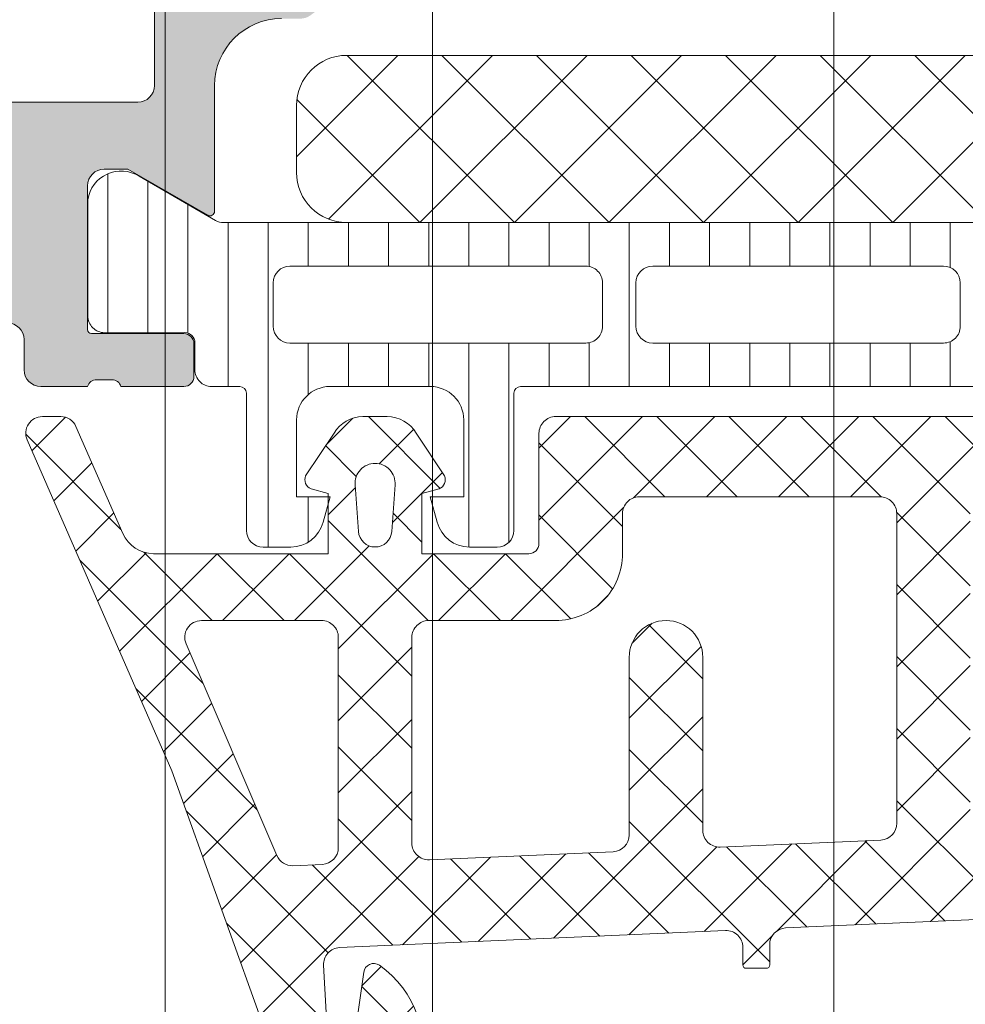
# Model space of a CAD drawing. Header units: millimetres. Extents: x 144573 to 336993, y 74252 to 247042.
# Tile 911 of 1056: x 198244 to 198272, y 227431 to 227460. Entities that reach past the tile are written whole.
import ezdxf

# ---------------------------------------------------------------- set-up
doc = ezdxf.new("R2010")
doc.units = ezdxf.units.MM
doc.layers.add('FASÁDA DETAILNÍ', color=255, linetype='Continuous', lineweight=0)

msp = doc.modelspace()

# ---------------------------------------------------------------- hatches: boundary and pattern name
at = {"layer": 'FASÁDA DETAILNÍ'}
h = msp.add_hatch(color=256, dxfattribs=at)
edge = h.paths.add_edge_path()
edge.add_arc((198234.0512395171, 227404.2298347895), 0.5000674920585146, 180.0077324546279, 269.9922675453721)
edge.add_line((198234.0511720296, 227403.729767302), (198238.0511720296, 227403.729767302))
edge.add_arc((198238.0511045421, 227404.2298347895), 0.5000674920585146, 270.0077324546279, 359.9922675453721)
edge.add_line((198238.5511720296, 227404.229767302), (198238.5511720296, 227405.5298161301))
edge.add_arc((198238.0511351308, 227405.5297792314), 0.5000369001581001, 0.004227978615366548, 89.99577202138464)
edge.add_line((198238.0511720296, 227406.0298161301), (198237.5511720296, 227406.0298161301))
edge.add_line((198237.5511720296, 227406.0298161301), (198237.5511720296, 227405.0298161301))
edge.add_line((198237.5511720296, 227405.0298161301), (198236.0511720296, 227405.0298161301))
edge.add_arc((198236.051135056, 227406.0297791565), 0.9999630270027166, 179.9978814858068, 270.0021185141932, ccw=False)
edge.add_line((198235.0511720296, 227406.0298161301), (198235.0511720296, 227410.0298161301))
edge.add_arc((198236.0512488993, 227410.0297392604), 1.000076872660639, 90.00440397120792, 179.9955960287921, ccw=False)
edge.add_line((198236.0511720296, 227411.0298161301), (198237.5511720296, 227411.0298161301))
edge.add_line((198237.5511720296, 227411.0298161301), (198237.5511720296, 227410.0298161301))
edge.add_line((198237.5511720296, 227410.0298161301), (198238.0511720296, 227410.0298161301))
edge.add_arc((198238.0512295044, 227410.5297586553), 0.4999425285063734, 269.9934131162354, 360.0065868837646)
edge.add_line((198238.5511720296, 227410.5298161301), (198238.5511720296, 227413.3298039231))
edge.add_arc((198238.0511720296, 227413.3298039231), 0.5, 0, 90)
edge.add_line((198238.0511720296, 227413.8298039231), (198237.8511720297, 227413.8298039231))
edge.add_arc((198237.8511720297, 227413.3298039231), 0.5, 90, 180)
edge.add_line((198237.3511720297, 227413.3298039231), (198237.3511720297, 227412.8298039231))
edge.add_arc((198236.8511369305, 227412.8298390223), 0.5000351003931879, 270.00402178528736, 359.99597821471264, ccw=False)
edge.add_line((198236.8511720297, 227412.3298039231), (198236.0511689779, 227412.3298039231))
edge.add_arc((198236.0511855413, 227412.8298204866), 0.5000165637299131, 180.0018979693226, 269.9981020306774, ccw=False)
edge.add_line((198235.5511689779, 227412.8298039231), (198235.5511689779, 227444.1297978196))
edge.add_line((198235.5511689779, 227444.1297978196), (198235.9835656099, 227450.1682554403))
edge.add_arc((198236.9827852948, 227450.1297993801), 0.9999594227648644, 90, 177.7959971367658, ccw=False)
edge.add_line((198236.9827852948, 227451.1297588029), (198243.6512375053, 227451.1297588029))
edge.add_arc((198243.6512375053, 227450.6297588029), 0.5, 0, 90, ccw=False)
edge.add_line((198244.1512375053, 227450.6297588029), (198244.1512375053, 227449.7297588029))
edge.add_arc((198244.6512375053, 227449.7297588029), 0.5, 180, 270)
edge.add_line((198244.6512375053, 227449.2297588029), (198246.0512390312, 227449.2297588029))
edge.add_arc((198246.3187596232, 227449.1509223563), 0.2788950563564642, 88.83541063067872, 163.5801235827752, ccw=False)
edge.add_line((198246.3244280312, 227449.4297598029), (198246.7780220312, 227449.4297598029))
edge.add_arc((198246.7836826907, 227449.1508917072), 0.2789255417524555, 16.424594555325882, 91.16287007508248, ccw=False)
edge.add_line((198247.0512260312, 227449.2297588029), (198248.9312370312, 227449.2297588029))
edge.add_arc((198248.9312370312, 227449.5297588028), 0.2999999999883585, 270, 360.0000000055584)
edge.add_line((198249.2312370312, 227449.5297588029), (198249.2312370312, 227450.5097331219))
edge.add_arc((198248.9312370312, 227450.5097331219), 0.2999999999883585, 0, 90)
edge.add_line((198248.9312370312, 227450.8097331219), (198246.1712390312, 227450.8097331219))
edge.add_arc((198246.1712390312, 227450.9297331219), 0.1199999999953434, 180, 270, ccw=False)
edge.add_line((198246.0512390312, 227450.9297331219), (198246.0512390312, 227455.2297588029))
edge.add_arc((198246.5512390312, 227455.2297588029), 0.5, 90, 180, ccw=False)
edge.add_line((198246.5512390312, 227455.7297588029), (198247.2512390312, 227455.7297588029))
edge.add_line((198247.2512390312, 227455.7297588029), (198249.6440593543, 227454.3482633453))
edge.add_arc((198249.7131192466, 227454.4678785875), 0.1381197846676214, 240.0000000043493, 359.999999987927)
edge.add_line((198249.8512390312, 227454.4678785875), (198249.8512390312, 227458.2297588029))
edge.add_arc((198251.8512390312, 227458.2297588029), 2, 90, 180, ccw=False)
edge.add_line((198251.8512390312, 227460.2297588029), (198252.4192344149, 227460.2297588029))
edge.add_arc((198252.4192344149, 227460.7297588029), 0.5, 270.0000000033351, 304.4790717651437)
edge.add_arc((198249.871761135, 227464.4392574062), 5.000000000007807, 304.4790717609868, 354.6507719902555)
edge.add_arc((198254.7131123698, 227463.9916390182), 0.1381197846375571, 352.2975625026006, 480.0000000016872)
edge.add_line((198254.6440524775, 227464.1112542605), (198252.2512321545, 227462.7297588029))
edge.add_line((198252.2512321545, 227462.7297588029), (198251.5512321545, 227462.7297588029))
edge.add_arc((198251.5512321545, 227463.2297588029), 0.5, 180, 270, ccw=False)
edge.add_line((198251.0512321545, 227463.2297588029), (198251.0512321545, 227467.5297844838))
edge.add_arc((198251.1712321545, 227467.5297844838), 0.1199999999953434, 90, 180, ccw=False)
edge.add_line((198251.1712321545, 227467.6497844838), (198253.9312301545, 227467.6497844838))
edge.add_arc((198253.9312301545, 227467.9497844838), 0.2999999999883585, 270, 360)
edge.add_line((198254.2312301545, 227467.9497844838), (198254.2312301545, 227468.9297588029))
edge.add_arc((198253.9312301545, 227468.9297588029), 0.2999999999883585, 0, 90)
edge.add_line((198253.9312301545, 227469.2297588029), (198252.0512191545, 227469.2297588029))
edge.add_arc((198251.7836758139, 227469.3086258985), 0.2789255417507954, 268.83712993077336, 343.5754054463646, ccw=False)
edge.add_line((198251.7780151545, 227469.0297578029), (198251.3244211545, 227469.0297578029))
edge.add_arc((198251.3187527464, 227469.3085952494), 0.2788950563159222, 196.4198764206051, 271.1645893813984, ccw=False)
edge.add_line((198251.0512321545, 227469.2297588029), (198248.0511736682, 227469.2297588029))
edge.add_line((198248.0511736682, 227469.2297588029), (198247.3510707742, 227468.5296864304))
edge.add_line((198247.3510707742, 227468.5296864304), (198247.3510707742, 227467.9296803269))
edge.add_line((198247.3510707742, 227467.9296803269), (198248.9510768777, 227467.9296803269))
edge.add_arc((198248.9510674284, 227467.4296708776), 0.5000094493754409, 0.0010827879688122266, 89.9989172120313, ccw=False)
edge.add_line((198249.4510768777, 227467.4296803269), (198249.4510768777, 227467.0342522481))
edge.add_arc((198248.9510768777, 227467.034252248), 0.4999999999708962, -14.999999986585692, 1.3340184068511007e-08, ccw=False)
edge.add_line((198249.4340397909, 227466.9048427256), (198249.0498309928, 227465.4709559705))
edge.add_arc((198248.0839051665, 227465.7297750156), 0.9999999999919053, 270, 345.00000000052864, ccw=False)
edge.add_line((198248.0839051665, 227464.7297750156), (198242.3510829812, 227464.7297750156))
edge.add_line((198242.3510829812, 227464.7297750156), (198242.3510829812, 227467.9296803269))
edge.add_line((198242.3510829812, 227467.9296803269), (198243.1510707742, 227467.9296803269))
edge.add_line((198243.1510707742, 227467.9296803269), (198243.1510707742, 227468.5296864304))
edge.add_line((198243.1510707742, 227468.5296864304), (198241.9386379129, 227469.2296681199))
edge.add_line((198241.9386379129, 227469.2296681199), (198240.8510829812, 227469.2296681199))
edge.add_line((198240.8510829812, 227469.2296681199), (198240.8510829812, 227454.2297588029))
edge.add_arc((198240.3510829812, 227454.2297588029), 0.5, -90, 0, ccw=False)
edge.add_line((198240.3510829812, 227453.7297588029), (198234.5511720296, 227453.7297588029))
edge.add_arc((198234.5511720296, 227452.7297588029), 1, 90, 180)
edge.add_line((198233.5511720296, 227452.7297588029), (198233.5511720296, 227404.229767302))
edge = h.paths.add_edge_path(flags=16)
edge.add_line((198243.1510707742, 227463.1297750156), (198247.5510707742, 227463.1297750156))
edge.add_arc((198247.5510707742, 227462.6297750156), 0.5, 0, 90, ccw=False)
edge.add_line((198248.0510707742, 227462.6297750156), (198248.0510707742, 227458.2297750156))
edge.add_arc((198247.5510707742, 227458.2297750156), 0.5, -90, 0, ccw=False)
edge.add_line((198247.5510707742, 227457.7297750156), (198243.1510707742, 227457.7297750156))
edge.add_arc((198243.1510707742, 227458.2297750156), 0.5, 180, 270, ccw=False)
edge.add_line((198242.6510707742, 227458.2297750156), (198242.6510707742, 227462.6297750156))
edge.add_arc((198243.1510707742, 227462.6297750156), 0.5, 90, 180, ccw=False)
h = msp.add_hatch(dxfattribs=at)
h.set_pattern_fill('NETZ', color=256, scale=2, angle=225, style=0)
h.set_pattern_definition([(225, (198267.3022486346, 227454.1305020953), (1.414213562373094, -1.414213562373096), []), (314.9999999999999, (198267.3022486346, 227454.1305020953), (1.414213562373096, 1.414213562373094), [])])
h.paths.add_polyline_path([(198253.8022486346, 227459.1305020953, 0.4142135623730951), (198252.3022486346, 227457.6305020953), (198252.3022486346, 227455.6305020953, 0.4142135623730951), (198253.8022486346, 227454.1305020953), (198280.8022486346, 227454.1305020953, 0.4142135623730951), (198282.3022486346, 227455.6305020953), (198282.3022486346, 227457.6305020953, 0.4142135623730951), (198280.8022486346, 227459.1305020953)])
h = msp.add_hatch(dxfattribs=at)
h.set_pattern_fill('LINIE', color=256, scale=1.2, angle=90, style=0)
h.set_pattern_definition([(90, (223164.6522375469, 214980.0945681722), (-1.2, 7.347638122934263e-17), [])])
edge = h.paths.add_edge_path()
edge.add_arc((198248.9612553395, 227450.5389569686), 0.2999999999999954, 0.0020752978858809, 90.00207529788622, ccw=False)
edge.add_line((198249.2612553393, 227450.5389678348), (198249.2612839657, 227449.728636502))
edge.add_arc((198249.7612812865, 227449.7286519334), 0.4999973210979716, 180.0017683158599, 270.0023822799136)
edge.add_line((198249.7613020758, 227449.2286546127), (198250.6023743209, 227449.2273340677))
edge.add_arc((198250.6023743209, 227449.0273340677), 0.1999999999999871, 3.979039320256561e-13, 90.00000000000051, ccw=False)
edge.add_line((198250.8023743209, 227449.0273340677), (198250.8023743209, 227444.9273340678))
edge.add_arc((198251.3023743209, 227444.9273340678), 0.5000000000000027, 179.9999999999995, 269.9999999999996)
edge.add_line((198251.3023743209, 227444.4273340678), (198252.1331235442, 227444.4273340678))
edge.add_arc((198252.1331235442, 227445.4273340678), 0.9999999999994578, 270.0000000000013, 344.9999999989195)
edge.add_line((198253.0990493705, 227445.1685150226), (198253.3023743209, 227445.9273340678))
edge.add_line((198253.3023743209, 227445.9273340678), (198252.3023743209, 227445.9273340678))
edge.add_line((198252.3023743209, 227445.9273340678), (198252.3023743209, 227448.2273340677))
edge.add_arc((198253.3065008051, 227448.225624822), 1.004127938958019, 90.23408772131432, 179.9024699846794, ccw=False)
edge.add_line((198253.3023983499, 227449.2297443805), (198256.3022767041, 227449.2297443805))
edge.add_arc((198256.2982483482, 227448.2256250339), 1.004127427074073, 360.09751797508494, 449.7701403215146, ccw=False)
edge.add_line((198257.3023743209, 227448.2273340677), (198257.3023743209, 227445.9273340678))
edge.add_line((198257.3023743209, 227445.9273340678), (198256.3023743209, 227445.9273340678))
edge.add_line((198256.3023743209, 227445.9273340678), (198256.5056992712, 227445.1685150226))
edge.add_arc((198257.4716250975, 227445.4273340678), 1.000000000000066, 195.0000000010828, 269.9999999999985)
edge.add_line((198257.4716250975, 227444.4273340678), (198258.3023743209, 227444.4273340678))
edge.add_arc((198258.3023743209, 227444.9273340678), 0.4999999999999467, 270, 360)
edge.add_line((198258.8023743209, 227444.9273340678), (198258.8023743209, 227449.0273340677))
edge.add_arc((198259.0065474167, 227449.0256055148), 0.2041804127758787, 91.1558689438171, 179.5149389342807, ccw=False)
edge.add_line((198259.0024286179, 227449.2297443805), (198284.8437954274, 227449.229767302))
edge.add_arc((198284.843779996, 227449.7297646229), 0.4999973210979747, 270.0017683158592, 360.002382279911)
edge.add_line((198285.3437773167, 227449.7297854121), (198285.3437486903, 227450.5401167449))
edge.add_arc((198285.6437486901, 227450.5401276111), 0.299999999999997, 90.0020752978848, 180.0020752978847, ccw=False)
edge.add_line((198285.6437378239, 227450.840127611), (198288.0437362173, 227450.8398825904))
edge.add_arc((198288.0437207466, 227451.3398785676), 0.499995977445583, 270.0017728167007, 360.0023777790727)
edge.add_line((198288.5437167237, 227451.3398993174), (198288.5435900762, 227454.8164408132))
edge.add_arc((198287.5537771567, 227454.6740943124), 0.99999607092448, 368.1836833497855, 482.7290913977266)
edge.add_line((198287.013111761, 227455.5153273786), (198284.7295026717, 227454.1967749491))
edge.add_arc((198284.4794870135, 227454.6297786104), 0.5000000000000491, 270.00213520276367, 300.00207189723, ccw=False)
edge.add_line((198284.4795056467, 227454.1297786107), (198250.1252368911, 227454.1286922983))
edge.add_arc((198250.1252193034, 227454.628692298), 0.5000000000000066, 240.0020786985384, 270.0020153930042, ccw=False)
edge.add_line((198249.8752350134, 227454.1956705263), (198247.5915304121, 227455.5140575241))
edge.add_arc((198247.050925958, 227454.6727852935), 0.9999960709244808, 417.2750591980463, 531.8204672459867)
edge.add_line((198246.0611027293, 227454.8150600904), (198246.0612293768, 227451.3385185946))
edge.add_arc((198246.561225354, 227451.3385340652), 0.4999959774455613, 180.0017728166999, 270.0023777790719)
edge.add_line((198246.5612461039, 227450.8385380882), (198248.9612444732, 227450.8389569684))
edge = h.paths.add_edge_path(flags=16)
edge.add_line((198273.1523680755, 227451.0292325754), (198273.1523680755, 227452.3292266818))
edge.add_arc((198273.6523644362, 227452.3292303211), 0.4999963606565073, 89.99958295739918, 180.0004170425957, ccw=False)
edge.add_line((198273.6523680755, 227452.8292266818), (198282.502361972, 227452.8292266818))
edge.add_arc((198282.5023656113, 227452.3292303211), 0.4999963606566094, -0.0004170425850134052, 90.00041704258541, ccw=False)
edge.add_line((198283.002361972, 227452.3292266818), (198283.002361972, 227451.0292325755))
edge.add_arc((198282.5023619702, 227451.0292160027), 0.5000000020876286, 270.0000002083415, 360.0018991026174, ccw=False)
edge.add_line((198282.502361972, 227450.5292160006), (198273.6523680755, 227450.5292160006))
edge.add_arc((198273.6523680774, 227451.0292160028), 0.5000000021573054, 179.9981009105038, 269.9999997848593, ccw=False)
edge = h.paths.add_edge_path(flags=16)
edge.add_arc((198262.9523619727, 227451.0292160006), 0.4999999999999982, 179.9999999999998, 270.000000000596, ccw=False)
edge.add_line((198262.4523619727, 227451.0292160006), (198262.4523619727, 227452.3292266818))
edge.add_arc((198262.9523619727, 227452.3292266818), 0.4999999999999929, 89.99999999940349, 179.9999999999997, ccw=False)
edge.add_line((198262.9523619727, 227452.8292266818), (198271.6523680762, 227452.8292266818))
edge.add_arc((198271.6523680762, 227452.3292266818), 0.5000000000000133, 360.0000000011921, 449.99999999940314, ccw=False)
edge.add_line((198272.1523680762, 227452.3292266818), (198272.1523680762, 227451.0292160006))
edge.add_arc((198271.6523680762, 227451.0292160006), 0.5000000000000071, 270.0000000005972, 360.0000000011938, ccw=False)
edge.add_line((198271.6523680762, 227450.5292160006), (198262.9523619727, 227450.5292160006))
edge = h.paths.add_edge_path(flags=16)
edge.add_arc((198260.9523656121, 227452.3292303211), 0.4999963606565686, -0.00041704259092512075, 90.00041704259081, ccw=False)
edge.add_line((198261.4523619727, 227452.3292266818), (198261.4523619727, 227451.0292325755))
edge.add_arc((198260.9523619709, 227451.0292160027), 0.5000000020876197, 270.00000020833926, 360.0018991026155, ccw=False)
edge.add_line((198260.9523619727, 227450.5292160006), (198252.1023528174, 227450.5292160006))
edge.add_arc((198252.1023528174, 227451.0292007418), 0.4999847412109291, 179.9999999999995, 270.0000000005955, ccw=False)
edge.add_line((198251.6023680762, 227451.0292007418), (198251.6023680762, 227452.329211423))
edge.add_arc((198252.102383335, 227452.329211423), 0.5000152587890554, 89.99999999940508, 180.0000000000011, ccw=False)
edge.add_line((198252.102383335, 227452.8292266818), (198260.9523619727, 227452.8292266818))
h = msp.add_hatch(dxfattribs=at)
h.set_pattern_fill('ANSI37', color=256, scale=0.48, angle=-1.272221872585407e-14, style=0)
h.set_pattern_definition([(44.99999999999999, (198258.5511720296, 227444.2297674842), (-1.077630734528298, 1.077630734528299), []), (135, (198258.5511720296, 227444.2297674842), (-1.077630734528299, -1.077630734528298), [])])
edge = h.paths.add_edge_path(flags=16)
edge.add_line((198255.1498950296, 227444.8940614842), (198255.2496390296, 227446.2869154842))
edge.add_arc((198254.6511721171, 227446.3297729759), 0.599999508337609, 355.9039194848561, 450.0000083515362)
edge.add_arc((198254.6511719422, 227446.3297729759), 0.5999995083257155, 89.99999164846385, 184.0960805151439)
edge.add_line((198254.0527050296, 227446.2869154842), (198254.1524490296, 227444.8940614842))
edge.add_arc((198254.6511720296, 227444.9297759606), 0.5000001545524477, 184.0960643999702, 355.9039356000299)
edge = h.paths.add_edge_path(flags=16)
edge.add_arc((198253.0511754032, 227441.7297678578), 0.4999996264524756, 359.9999571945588, 450.0000428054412)
edge.add_line((198253.0511750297, 227442.2297674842), (198249.4574900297, 227442.2297674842))
edge.add_arc((198249.4574900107, 227441.7297671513), 0.5000003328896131, 89.9999978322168, 203.2180266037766)
edge.add_line((198248.9979840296, 227441.5326514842), (198251.7138620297, 227435.2015494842))
edge.add_arc((198252.1733673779, 227435.3986654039), 0.4999998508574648, 203.2180817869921, 272.5001106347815)
edge.add_line((198252.1951780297, 227434.8991414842), (198253.0729850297, 227434.9374674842))
edge.add_arc((198253.0511755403, 227435.4369910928), 0.4999994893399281, 272.4999791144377, 360.0000448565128)
edge.add_line((198253.5511750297, 227435.4369914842), (198253.5511750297, 227441.7297674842))
edge = h.paths.add_edge_path(flags=16)
edge.add_line((198278.6050940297, 227436.3216054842), (198282.7537640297, 227445.2184584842))
edge.add_arc((198282.3006102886, 227445.4297676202), 0.4999998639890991, 334.9999920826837, 450.0000296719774)
edge.add_line((198282.3006100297, 227445.9297674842), (198272.9511750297, 227445.9297674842))
edge.add_arc((198272.9511746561, 227445.4297678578), 0.4999996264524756, 89.99995719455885, 180.0000428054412)
edge.add_line((198272.4511750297, 227445.4297674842), (198272.4511750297, 227436.3058444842))
edge.add_arc((198272.9511750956, 227436.3058446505), 0.5000000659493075, 180.0000190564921, 272.5000272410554)
edge.add_line((198272.9729850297, 227435.8063204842), (198278.1737490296, 227436.0333904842))
edge.add_arc((198278.1519393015, 227436.53291589), 0.5000012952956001, 272.4999974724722, 334.9999080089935)
edge = h.paths.add_edge_path(flags=16)
edge.add_arc((198269.7511754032, 227445.4297678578), 0.4999996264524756, 359.9999571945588, 450.0000428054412)
edge.add_line((198269.7511750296, 227445.9297674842), (198262.5511750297, 227445.9297674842))
edge.add_arc((198262.5511746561, 227445.4297678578), 0.4999996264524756, 89.99995719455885, 180.0000428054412)
edge.add_line((198262.0511750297, 227445.4297674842), (198262.0511750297, 227444.2297674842))
edge.add_arc((198260.0511765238, 227444.2297659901), 1.999998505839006, -90.0000428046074, 4.280460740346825e-05, ccw=False)
edge.add_line((198260.0511750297, 227442.2297674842), (198256.2511750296, 227442.2297674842))
edge.add_arc((198256.2511746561, 227441.7297678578), 0.4999996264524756, 89.99995719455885, 180.0000428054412)
edge.add_line((198255.7511750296, 227441.7297674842), (198255.7511750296, 227435.5767064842))
edge.add_arc((198256.2511750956, 227435.5767066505), 0.5000000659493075, 180.0000190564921, 272.5000272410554)
edge.add_line((198256.2729850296, 227435.0771824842), (198261.7729850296, 227435.3173174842))
edge.add_arc((198261.7511755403, 227435.8168410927), 0.499999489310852, 272.4999791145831, 360.0000448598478)
edge.add_line((198262.2511750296, 227435.8168414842), (198262.2511750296, 227441.1297674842))
edge.add_arc((198263.3511750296, 227441.1297674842), 1.100000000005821, 0, 180, ccw=False)
edge.add_line((198264.4511750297, 227441.1297674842), (198264.4511750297, 227435.9565564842))
edge.add_arc((198264.9511750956, 227435.9565566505), 0.5000000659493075, 180.000019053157, 272.5000272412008)
edge.add_line((198264.9729850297, 227435.4570324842), (198269.7729850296, 227435.6666054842))
edge.add_arc((198269.7511755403, 227436.1661290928), 0.4999994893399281, 272.4999791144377, 360.0000448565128)
edge.add_line((198270.2511750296, 227436.1661294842), (198270.2511750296, 227445.4297674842))
edge = h.paths.add_edge_path()
edge.add_line((198284.9642280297, 227444.0433104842), (198280.8663790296, 227435.2554444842))
edge.add_ellipse((198278.1474536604, 227436.5233019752), major_axis=(-3.000002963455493, 0), ratio=1, start_angle=92.50005883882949, end_angle=154.999969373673, ccw=False)
edge.add_line((198278.2783150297, 227433.5261544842), (198277.6293650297, 227433.4978204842))
edge.add_ellipse((198277.651174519, 227432.9982968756), major_axis=(-0.4999994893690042, 0), ratio=1, start_angle=-87.50002088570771, end_angle=4.485317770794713e-05)
edge.add_line((198277.1511750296, 227432.9982964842), (198277.1511750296, 227432.0297674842))
edge.add_ellipse((198277.0511751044, 227432.0297674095), major_axis=(-0.09999992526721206, 0), ratio=1, start_angle=89.99995719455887, end_angle=180.0000428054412, ccw=False)
edge.add_line((198277.0511750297, 227431.9297674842), (198276.4511750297, 227431.9297674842))
edge.add_ellipse((198276.4511749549, 227432.0297674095), major_axis=(-0.0999999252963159, 0), ratio=1, start_angle=-4.278876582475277e-05, end_angle=90.00004282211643, ccw=False)
edge.add_line((198276.3511750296, 227432.0297674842), (198276.3511750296, 227432.9328054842))
edge.add_ellipse((198275.8511749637, 227432.9328053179), major_axis=(-0.5000000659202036, 0), ratio=1, start_angle=180.0000190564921, end_angle=272.5000272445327)
edge.add_line((198275.8293650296, 227433.4323294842), (198266.9290710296, 227433.0384914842))
edge.add_ellipse((198266.9511751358, 227432.5389802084), major_axis=(-0.5000001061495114, 0), ratio=1, start_angle=-87.466230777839, end_angle=8.298944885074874e-05)
edge.add_line((198266.4511750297, 227432.5389794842), (198266.4511750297, 227431.9297674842))
edge.add_ellipse((198266.3511751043, 227431.9297674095), major_axis=(-0.0999999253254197, 0), ratio=1, start_angle=89.99995721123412, end_angle=180.0000427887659, ccw=False)
edge.add_line((198266.3511750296, 227431.8297674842), (198265.7511750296, 227431.8297674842))
edge.add_ellipse((198265.7511749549, 227431.9297674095), major_axis=(-0.09999992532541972, 0), ratio=1, start_angle=-4.278876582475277e-05, end_angle=90.00004280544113, ccw=False)
edge.add_line((198265.6511750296, 227431.9297674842), (198265.6511750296, 227432.4593294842))
edge.add_ellipse((198265.1511745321, 227432.4593297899), major_axis=(-0.5000004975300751, 0), ratio=1, start_angle=179.9999649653, end_angle=272.5336979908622)
edge.add_line((198265.1290710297, 227432.9588414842), (198253.5888460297, 227432.4481854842))
edge.add_ellipse((198253.6106555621, 227431.9486608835), major_axis=(-0.5000004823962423, 0), ratio=1, start_angle=-87.50002091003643, end_angle=3.217057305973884)
edge.add_line((198253.1114430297, 227431.9206014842), (198253.4000060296, 227426.7868584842))
edge.add_ellipse((198253.8104240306, 227426.9024139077), major_axis=(-0.4263754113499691, 0), ratio=1, start_angle=15.72485447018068, end_angle=159.2410276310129)
edge.add_line((198254.2091190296, 227426.7512904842), (198254.2078790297, 227426.9838934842))
edge.add_line((198254.2078790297, 227426.9838934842), (198253.9097410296, 227428.8664724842))
edge.add_line((198253.9097410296, 227428.8664724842), (198254.3101670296, 227431.7157574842))
edge.add_ellipse((198254.6072476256, 227431.6740068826), major_axis=(-0.2999999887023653, 0), ratio=1, start_angle=235.4022536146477, end_angle=352.00025595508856, ccw=False)
edge.add_ellipse((198253.0741342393, 227429.4514357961), major_axis=(-3.000047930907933, 0), ratio=1, start_angle=161.9915754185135, end_angle=235.4023587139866, ccw=False)
edge.add_line((198255.9272130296, 227428.5239504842), (198255.2936370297, 227426.2690594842))
edge.add_ellipse((198254.5184245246, 227426.4299890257), major_axis=(-0.7917403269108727, 0), ratio=1, start_angle=96.79834625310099, end_angle=168.272310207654, ccw=False)
edge.add_line((198254.6121470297, 227425.6438154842), (198253.5539370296, 227425.6425944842))
edge.add_ellipse((198253.6830612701, 227426.8216807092), major_axis=(-1.186135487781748, 0), ratio=1, start_angle=18.655576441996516, end_angle=83.75032184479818, ccw=False)
edge.add_line((198252.5592470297, 227426.4422614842), (198251.4649140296, 227429.6836014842))
edge.add_line((198251.4649140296, 227429.6836014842), (198248.5751360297, 227437.7333964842))
edge.add_line((198248.5751360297, 227437.7333964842), (198244.2423270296, 227447.6312734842))
edge.add_ellipse((198244.7013360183, 227447.8295435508), major_axis=(-0.5000002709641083, 0), ratio=1, start_angle=-89.93342362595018, end_angle=23.362049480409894, ccw=False)
edge.add_line((198244.7007550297, 227448.3295434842), (198245.2474560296, 227448.3301784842))
edge.add_ellipse((198245.2480363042, 227447.8301783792), major_axis=(-0.5000004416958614, 0), ratio=1, start_angle=203.9208245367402, end_angle=270.0664945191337, ccw=False)
edge.add_line((198245.7050900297, 227448.0329154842), (198247.1068460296, 227444.8289124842))
edge.add_ellipse((198248.022987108, 227445.2297668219), major_axis=(-0.9999993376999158, 0), ratio=1, start_angle=23.63161472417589, end_angle=90.00005280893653)
edge.add_line((198248.0229880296, 227444.2297674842), (198253.2509300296, 227444.2297674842))
edge.add_line((198253.2509300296, 227444.2297674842), (198253.2509390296, 227446.0292464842))
edge.add_line((198253.2509390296, 227446.0292464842), (198252.7361380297, 227446.1671884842))
edge.add_ellipse((198252.8509032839, 227446.4443425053), major_axis=(-0.2999756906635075, 0), ratio=1, start_angle=-22.50356669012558, end_angle=67.50629974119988, ccw=False)
edge.add_line((198252.5737690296, 227446.5591554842), (198253.4229360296, 227447.8292824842))
edge.add_ellipse((198254.288800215, 227447.3295617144), major_axis=(-0.9997207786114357, 0), ratio=1, start_angle=269.99238815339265, end_angle=330.00923930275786, ccw=False)
edge.add_line((198254.2889330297, 227448.3292824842), (198255.0132940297, 227448.3292514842))
edge.add_ellipse((198255.0130859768, 227447.3295136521), major_axis=(-0.9997378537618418, 0), ratio=1, start_angle=209.9913249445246, end_angle=269.98807632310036, ccw=False)
edge.add_line((198255.8789600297, 227447.8292514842), (198256.7281270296, 227446.5591554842))
edge.add_ellipse((198256.4509795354, 227446.4443435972), major_axis=(-0.2999875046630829, 0), ratio=1, start_angle=112.49860380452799, end_angle=202.5024061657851, ccw=False)
edge.add_line((198256.5657730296, 227446.1671884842), (198256.0509570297, 227446.0292164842))
edge.add_line((198256.0509570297, 227446.0292164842), (198256.0509490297, 227444.2297674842))
edge.add_line((198256.0509490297, 227444.2297674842), (198259.2511760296, 227444.2297674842))
edge.add_ellipse((198259.2511762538, 227444.5297672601), major_axis=(-0.2999997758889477, 0), ratio=1, start_angle=89.99995719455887, end_angle=180.0000427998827)
edge.add_line((198259.5511760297, 227444.5297674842), (198259.5511760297, 227447.8297634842))
edge.add_ellipse((198260.0511756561, 227447.8297638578), major_axis=(-0.4999996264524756, 0), ratio=1, start_angle=-90.00004280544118, end_angle=4.2805441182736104e-05, ccw=False)
edge.add_line((198260.0511760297, 227448.3297634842), (198286.9487980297, 227448.3297634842))
edge.add_line((198286.9487980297, 227448.3297634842), (198287.8439160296, 227446.7793714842))
edge.add_ellipse((198287.4109034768, 227446.5293713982), major_axis=(-0.4999999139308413, 0), ratio=1, start_angle=90.00006334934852, end_angle=210.0000170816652, ccw=False)
edge.add_line((198287.4109040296, 227446.0293714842), (198287.4109040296, 227444.3320004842))
edge.add_line((198287.4109040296, 227444.3320004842), (198285.4173820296, 227444.3320004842))
edge.add_ellipse((198285.417381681, 227443.8320002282), major_axis=(-0.5000002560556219, 0), ratio=1, start_angle=269.9999600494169, end_angle=334.9998714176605)
h = msp.add_hatch(dxfattribs=at)
h.set_pattern_fill('ANSI37', color=256, scale=0.48, angle=-1.272221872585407e-14, style=0)
h.set_pattern_definition([(44.99999999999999, (198258.5511720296, 227444.229767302), (-1.077630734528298, 1.077630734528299), []), (135, (198258.5511720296, 227444.229767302), (-1.077630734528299, -1.077630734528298), [])])
edge = h.paths.add_edge_path(flags=16)
edge.add_line((198255.1498950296, 227444.894061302), (198255.2496390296, 227446.286915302))
edge.add_arc((198254.6511721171, 227446.3297727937), 0.599999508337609, 355.9039194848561, 450.0000083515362)
edge.add_arc((198254.6511719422, 227446.3297727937), 0.5999995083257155, 89.99999164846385, 184.0960805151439)
edge.add_line((198254.0527050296, 227446.286915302), (198254.1524490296, 227444.894061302))
edge.add_arc((198254.6511720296, 227444.9297757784), 0.5000001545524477, 184.0960643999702, 355.9039356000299)
edge = h.paths.add_edge_path(flags=16)
edge.add_arc((198253.0511754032, 227441.7297676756), 0.4999996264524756, 359.9999571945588, 450.0000428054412)
edge.add_line((198253.0511750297, 227442.229767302), (198249.4574900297, 227442.229767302))
edge.add_arc((198249.4574900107, 227441.7297669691), 0.5000003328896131, 89.9999978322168, 203.2180266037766)
edge.add_line((198248.9979840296, 227441.532651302), (198251.7138620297, 227435.201549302))
edge.add_arc((198252.1733673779, 227435.3986652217), 0.4999998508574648, 203.2180817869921, 272.5001106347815)
edge.add_line((198252.1951780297, 227434.899141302), (198253.0729850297, 227434.937467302))
edge.add_arc((198253.0511755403, 227435.4369909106), 0.4999994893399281, 272.4999791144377, 360.0000448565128)
edge.add_line((198253.5511750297, 227435.436991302), (198253.5511750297, 227441.729767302))
edge = h.paths.add_edge_path(flags=16)
edge.add_line((198278.6050940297, 227436.321605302), (198282.7537640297, 227445.218458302))
edge.add_arc((198282.3006102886, 227445.429767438), 0.4999998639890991, 334.9999920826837, 450.0000296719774)
edge.add_line((198282.3006100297, 227445.929767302), (198272.9511750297, 227445.929767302))
edge.add_arc((198272.9511746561, 227445.4297676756), 0.4999996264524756, 89.99995719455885, 180.0000428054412)
edge.add_line((198272.4511750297, 227445.429767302), (198272.4511750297, 227436.305844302))
edge.add_arc((198272.9511750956, 227436.3058444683), 0.5000000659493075, 180.0000190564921, 272.5000272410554)
edge.add_line((198272.9729850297, 227435.806320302), (198278.1737490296, 227436.033390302))
edge.add_arc((198278.1519393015, 227436.5329157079), 0.5000012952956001, 272.4999974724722, 334.9999080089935)
edge = h.paths.add_edge_path(flags=16)
edge.add_arc((198269.7511754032, 227445.4297676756), 0.4999996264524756, 359.9999571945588, 450.0000428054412)
edge.add_line((198269.7511750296, 227445.929767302), (198262.5511750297, 227445.929767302))
edge.add_arc((198262.5511746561, 227445.4297676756), 0.4999996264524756, 89.99995719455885, 180.0000428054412)
edge.add_line((198262.0511750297, 227445.429767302), (198262.0511750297, 227444.229767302))
edge.add_arc((198260.0511765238, 227444.2297658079), 1.999998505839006, -90.0000428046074, 4.280460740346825e-05, ccw=False)
edge.add_line((198260.0511750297, 227442.229767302), (198256.2511750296, 227442.229767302))
edge.add_arc((198256.2511746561, 227441.7297676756), 0.4999996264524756, 89.99995719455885, 180.0000428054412)
edge.add_line((198255.7511750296, 227441.729767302), (198255.7511750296, 227435.576706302))
edge.add_arc((198256.2511750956, 227435.5767064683), 0.5000000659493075, 180.0000190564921, 272.5000272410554)
edge.add_line((198256.2729850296, 227435.077182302), (198261.7729850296, 227435.317317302))
edge.add_arc((198261.7511755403, 227435.8168409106), 0.499999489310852, 272.4999791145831, 360.0000448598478)
edge.add_line((198262.2511750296, 227435.816841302), (198262.2511750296, 227441.129767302))
edge.add_arc((198263.3511750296, 227441.129767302), 1.100000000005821, 0, 180, ccw=False)
edge.add_line((198264.4511750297, 227441.129767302), (198264.4511750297, 227435.956556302))
edge.add_arc((198264.9511750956, 227435.9565564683), 0.5000000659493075, 180.000019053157, 272.5000272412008)
edge.add_line((198264.9729850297, 227435.457032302), (198269.7729850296, 227435.666605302))
edge.add_arc((198269.7511755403, 227436.1661289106), 0.4999994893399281, 272.4999791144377, 360.0000448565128)
edge.add_line((198270.2511750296, 227436.166129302), (198270.2511750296, 227445.429767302))
edge = h.paths.add_edge_path()
edge.add_line((198284.9642280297, 227444.043310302), (198280.8663790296, 227435.255444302))
edge.add_ellipse((198278.1474536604, 227436.523301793), major_axis=(-3.000002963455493, 0), ratio=1, start_angle=92.50005883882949, end_angle=154.999969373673, ccw=False)
edge.add_line((198278.2783150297, 227433.526154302), (198277.6293650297, 227433.497820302))
edge.add_ellipse((198277.651174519, 227432.9982966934), major_axis=(-0.4999994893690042, 0), ratio=1, start_angle=-87.50002088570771, end_angle=4.485317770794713e-05)
edge.add_line((198277.1511750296, 227432.998296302), (198277.1511750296, 227432.029767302))
edge.add_ellipse((198277.0511751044, 227432.0297672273), major_axis=(-0.09999992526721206, 0), ratio=1, start_angle=89.99995719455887, end_angle=180.0000428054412, ccw=False)
edge.add_line((198277.0511750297, 227431.929767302), (198276.4511750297, 227431.929767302))
edge.add_ellipse((198276.4511749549, 227432.0297672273), major_axis=(-0.0999999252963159, 0), ratio=1, start_angle=-4.278876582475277e-05, end_angle=90.00004282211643, ccw=False)
edge.add_line((198276.3511750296, 227432.029767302), (198276.3511750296, 227432.932805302))
edge.add_ellipse((198275.8511749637, 227432.9328051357), major_axis=(-0.5000000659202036, 0), ratio=1, start_angle=180.0000190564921, end_angle=272.5000272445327)
edge.add_line((198275.8293650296, 227433.432329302), (198266.9290710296, 227433.038491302))
edge.add_ellipse((198266.9511751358, 227432.5389800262), major_axis=(-0.5000001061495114, 0), ratio=1, start_angle=-87.466230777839, end_angle=8.298944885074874e-05)
edge.add_line((198266.4511750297, 227432.538979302), (198266.4511750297, 227431.929767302))
edge.add_ellipse((198266.3511751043, 227431.9297672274), major_axis=(-0.0999999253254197, 0), ratio=1, start_angle=89.99995721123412, end_angle=180.0000427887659, ccw=False)
edge.add_line((198266.3511750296, 227431.829767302), (198265.7511750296, 227431.829767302))
edge.add_ellipse((198265.7511749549, 227431.9297672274), major_axis=(-0.09999992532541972, 0), ratio=1, start_angle=-4.278876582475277e-05, end_angle=90.00004280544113, ccw=False)
edge.add_line((198265.6511750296, 227431.929767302), (198265.6511750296, 227432.459329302))
edge.add_ellipse((198265.1511745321, 227432.4593296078), major_axis=(-0.5000004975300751, 0), ratio=1, start_angle=179.9999649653, end_angle=272.5336979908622)
edge.add_line((198265.1290710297, 227432.958841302), (198253.5888460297, 227432.448185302))
edge.add_ellipse((198253.6106555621, 227431.9486607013), major_axis=(-0.5000004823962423, 0), ratio=1, start_angle=-87.50002091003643, end_angle=3.217057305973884)
edge.add_line((198253.1114430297, 227431.920601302), (198253.4000060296, 227426.786858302))
edge.add_ellipse((198253.8104240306, 227426.9024137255), major_axis=(-0.4263754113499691, 0), ratio=1, start_angle=15.72485447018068, end_angle=159.2410276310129)
edge.add_line((198254.2091190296, 227426.751290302), (198254.2078790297, 227426.983893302))
edge.add_line((198254.2078790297, 227426.983893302), (198253.9097410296, 227428.866472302))
edge.add_line((198253.9097410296, 227428.866472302), (198254.3101670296, 227431.715757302))
edge.add_ellipse((198254.6072476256, 227431.6740067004), major_axis=(-0.2999999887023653, 0), ratio=1, start_angle=235.4022536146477, end_angle=352.00025595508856, ccw=False)
edge.add_ellipse((198253.0741342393, 227429.4514356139), major_axis=(-3.000047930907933, 0), ratio=1, start_angle=161.9915754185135, end_angle=235.4023587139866, ccw=False)
edge.add_line((198255.9272130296, 227428.523950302), (198255.2936370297, 227426.269059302))
edge.add_ellipse((198254.5184245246, 227426.4299888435), major_axis=(-0.7917403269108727, 0), ratio=1, start_angle=96.79834625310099, end_angle=168.272310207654, ccw=False)
edge.add_line((198254.6121470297, 227425.643815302), (198253.5539370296, 227425.642594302))
edge.add_ellipse((198253.6830612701, 227426.821680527), major_axis=(-1.186135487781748, 0), ratio=1, start_angle=18.655576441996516, end_angle=83.75032184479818, ccw=False)
edge.add_line((198252.5592470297, 227426.442261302), (198251.4649140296, 227429.683601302))
edge.add_line((198251.4649140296, 227429.683601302), (198248.5751360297, 227437.733396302))
edge.add_line((198248.5751360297, 227437.733396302), (198244.2423270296, 227447.631273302))
edge.add_ellipse((198244.7013360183, 227447.8295433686), major_axis=(-0.5000002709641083, 0), ratio=1, start_angle=-89.93342362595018, end_angle=23.362049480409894, ccw=False)
edge.add_line((198244.7007550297, 227448.329543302), (198245.2474560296, 227448.330178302))
edge.add_ellipse((198245.2480363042, 227447.830178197), major_axis=(-0.5000004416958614, 0), ratio=1, start_angle=203.9208245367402, end_angle=270.0664945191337, ccw=False)
edge.add_line((198245.7050900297, 227448.032915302), (198247.1068460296, 227444.828912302))
edge.add_ellipse((198248.022987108, 227445.2297666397), major_axis=(-0.9999993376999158, 0), ratio=1, start_angle=23.63161472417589, end_angle=90.00005280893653)
edge.add_line((198248.0229880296, 227444.229767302), (198253.2509300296, 227444.229767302))
edge.add_line((198253.2509300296, 227444.229767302), (198253.2509390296, 227446.029246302))
edge.add_line((198253.2509390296, 227446.029246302), (198252.7361380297, 227446.167188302))
edge.add_ellipse((198252.8509032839, 227446.4443423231), major_axis=(-0.2999756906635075, 0), ratio=1, start_angle=-22.50356669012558, end_angle=67.50629974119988, ccw=False)
edge.add_line((198252.5737690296, 227446.559155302), (198253.4229360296, 227447.829282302))
edge.add_ellipse((198254.288800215, 227447.3295615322), major_axis=(-0.9997207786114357, 0), ratio=1, start_angle=269.99238815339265, end_angle=330.00923930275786, ccw=False)
edge.add_line((198254.2889330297, 227448.329282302), (198255.0132940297, 227448.329251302))
edge.add_ellipse((198255.0130859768, 227447.3295134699), major_axis=(-0.9997378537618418, 0), ratio=1, start_angle=209.9913249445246, end_angle=269.98807632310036, ccw=False)
edge.add_line((198255.8789600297, 227447.829251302), (198256.7281270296, 227446.559155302))
edge.add_ellipse((198256.4509795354, 227446.444343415), major_axis=(-0.2999875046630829, 0), ratio=1, start_angle=112.49860380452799, end_angle=202.5024061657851, ccw=False)
edge.add_line((198256.5657730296, 227446.167188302), (198256.0509570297, 227446.029216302))
edge.add_line((198256.0509570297, 227446.029216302), (198256.0509490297, 227444.229767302))
edge.add_line((198256.0509490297, 227444.229767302), (198259.2511760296, 227444.229767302))
edge.add_ellipse((198259.2511762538, 227444.5297670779), major_axis=(-0.2999997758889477, 0), ratio=1, start_angle=89.99995719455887, end_angle=180.0000427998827)
edge.add_line((198259.5511760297, 227444.529767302), (198259.5511760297, 227447.829763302))
edge.add_ellipse((198260.0511756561, 227447.8297636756), major_axis=(-0.4999996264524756, 0), ratio=1, start_angle=-90.00004280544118, end_angle=4.2805441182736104e-05, ccw=False)
edge.add_line((198260.0511760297, 227448.329763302), (198286.9487980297, 227448.329763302))
edge.add_line((198286.9487980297, 227448.329763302), (198287.8439160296, 227446.779371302))
edge.add_ellipse((198287.4109034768, 227446.529371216), major_axis=(-0.4999999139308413, 0), ratio=1, start_angle=90.00006334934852, end_angle=210.0000170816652, ccw=False)
edge.add_line((198287.4109040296, 227446.029371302), (198287.4109040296, 227444.332000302))
edge.add_line((198287.4109040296, 227444.332000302), (198285.4173820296, 227444.332000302))
edge.add_ellipse((198285.417381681, 227443.832000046), major_axis=(-0.5000002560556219, 0), ratio=1, start_angle=269.9999600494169, end_angle=334.9998714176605)

# ---------------------------------------------------------------- linework, layer by layer
for p, q in [((198248.3692601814, 223842.6779105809), (198248.3692601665, 242857.1778107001)), ((198248.369260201, 219182.1778107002), (198248.3692601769, 242857.1778107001)), ((198256.3692601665, 242857.1778107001), (198256.3692601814, 223842.6779105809)), ((198256.369260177, 242857.1778107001), (198256.3692601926, 227409.0552677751)), ((198256.369260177, 242857.1778107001), (198256.3692601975, 222609.0552556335)), ((198268.3692601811, 223842.6779105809), (198268.3692601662, 242857.1778107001)), ((198268.3692601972, 222609.0552556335), (198268.3692601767, 242857.1778107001)), ((198268.3692601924, 227409.0552677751), (198268.3692601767, 242857.1778107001)), ((198248.3692601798, 226467.6779195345), (198248.3692638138, 228607.1778109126)), ((198256.3692638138, 228607.1778109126), (198256.3692617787, 227409.0552677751)), ((198268.3692617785, 227409.0552677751), (198268.3692638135, 228607.1778109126)), ((198249.8752350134, 227454.1956705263), (198247.5915304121, 227455.5140575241)), ((198246.0611027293, 227454.8150600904), (198246.0612293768, 227451.3385185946)), ((198284.4795056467, 227454.1297786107), (198250.1252368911, 227454.1286922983)), ((198252.102383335, 227452.8292266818), (198260.9523619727, 227452.8292266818)), ((198262.9523619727, 227452.8292266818), (198271.6523680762, 227452.8292266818)), ((198251.6023680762, 227451.0292007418), (198251.6023680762, 227452.329211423)), ((198261.4523619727, 227452.3292266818), (198261.4523619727, 227451.0292325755)), ((198262.4523619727, 227451.0292160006), (198262.4523619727, 227452.3292266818)), ((198272.1523680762, 227452.3292266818), (198272.1523680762, 227451.0292160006)), ((198246.5612461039, 227450.8385380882), (198248.9612444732, 227450.8389569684)), ((198249.2612553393, 227450.5389678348), (198249.2612839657, 227449.728636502)), ((198260.9523619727, 227450.5292160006), (198252.1023528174, 227450.5292160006)), ((198271.6523680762, 227450.5292160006), (198262.9523619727, 227450.5292160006)), ((198249.7613020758, 227449.2286546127), (198250.6023743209, 227449.2273340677)), ((198250.8023743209, 227449.0273340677), (198250.8023743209, 227444.9273340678)), ((198253.3023983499, 227449.2297443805), (198256.3022767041, 227449.2297443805)), ((198258.8023743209, 227444.9273340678), (198258.8023743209, 227449.0273340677)), ((198259.0024286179, 227449.2297443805), (198284.8437954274, 227449.229767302)), ((198252.3023743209, 227445.9273340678), (198252.3023743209, 227448.2273340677)), ((198257.3023743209, 227448.2273340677), (198257.3023743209, 227445.9273340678)), ((198253.3023743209, 227445.9273340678), (198252.3023743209, 227445.9273340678)), ((198253.0990493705, 227445.1685150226), (198253.3023743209, 227445.9273340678)), ((198257.3023743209, 227445.9273340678), (198256.3023743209, 227445.9273340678)), ((198256.3023743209, 227445.9273340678), (198256.5056992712, 227445.1685150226)), ((198251.3023743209, 227444.4273340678), (198252.1331235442, 227444.4273340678)), ((198257.4716250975, 227444.4273340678), (198258.3023743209, 227444.4273340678))]:
    msp.add_line(p, q, dxfattribs=at)
for points in [[(198243.1510707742, 227463.1297750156), (198247.5510707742, 227463.1297750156, -0.4142135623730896), (198248.0510707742, 227462.6297750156), (198248.0510707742, 227458.2297750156, -0.4142135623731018), (198247.5510707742, 227457.7297750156), (198243.1510707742, 227457.7297750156, -0.4142135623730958), (198242.6510707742, 227458.2297750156), (198242.6510707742, 227462.6297750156, -0.4142135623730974)], [(198280.8022486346, 227454.1305020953), (198253.8022486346, 227454.1305020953, -0.414213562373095), (198252.3022486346, 227455.6305020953), (198252.3022486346, 227457.6305020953, -0.414213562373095), (198253.8022486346, 227459.1305020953), (198280.8022486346, 227459.1305020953, -0.414213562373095), (198282.3022486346, 227457.6305020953), (198282.3022486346, 227455.6305020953, -0.414213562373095)], [(198255.1498950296, 227444.8940614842), (198255.2496390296, 227446.2869154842), (198255.2496390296, 227446.2869154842, 0.435311), (198254.6511720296, 227446.9297724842, 0.435311), (198254.0527050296, 227446.2869154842), (198254.1524490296, 227444.8940614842), (198254.1524490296, 227444.8940614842, 0.930949), (198255.1498950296, 227444.8940614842)], [(198255.1498950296, 227444.894061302), (198255.2496390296, 227446.286915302), (198255.2496390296, 227446.286915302, 0.435311), (198254.6511720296, 227446.929772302, 0.435311), (198254.0527050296, 227446.286915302), (198254.1524490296, 227444.894061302), (198254.1524490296, 227444.894061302, 0.930949), (198255.1498950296, 227444.894061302)], [(198270.2511750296, 227445.4297674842, 0.414214), (198269.7511750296, 227445.9297674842), (198262.5511750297, 227445.9297674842), (198262.5511750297, 227445.9297674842, 0.414214), (198262.0511750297, 227445.4297674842), (198262.0511750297, 227444.2297674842), (198262.0511750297, 227444.2297674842, -0.414214), (198260.0511750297, 227442.2297674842), (198256.2511750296, 227442.2297674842), (198256.2511750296, 227442.2297674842, 0.414214), (198255.7511750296, 227441.7297674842), (198255.7511750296, 227435.5767064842), (198255.7511750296, 227435.5767064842, 0.427052), (198256.2729850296, 227435.0771824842), (198261.7729850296, 227435.3173174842), (198261.7729850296, 227435.3173174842, 0.401491), (198262.2511750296, 227435.8168414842), (198262.2511750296, 227441.1297674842), (198262.2511750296, 227441.1297674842, -1), (198264.4511750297, 227441.1297674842), (198264.4511750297, 227435.9565564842), (198264.4511750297, 227435.9565564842, 0.427052), (198264.9729850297, 227435.4570324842), (198269.7729850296, 227435.6666054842), (198269.7729850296, 227435.6666054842, 0.401491), (198270.2511750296, 227436.1661294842), (198270.2511750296, 227445.4297674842)], [(198270.2511750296, 227445.429767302, 0.414214), (198269.7511750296, 227445.929767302), (198262.5511750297, 227445.929767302), (198262.5511750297, 227445.929767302, 0.414214), (198262.0511750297, 227445.429767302), (198262.0511750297, 227444.229767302), (198262.0511750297, 227444.229767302, -0.414214), (198260.0511750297, 227442.229767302), (198256.2511750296, 227442.229767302), (198256.2511750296, 227442.229767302, 0.414214), (198255.7511750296, 227441.729767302), (198255.7511750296, 227435.576706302), (198255.7511750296, 227435.576706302, 0.427052), (198256.2729850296, 227435.077182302), (198261.7729850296, 227435.317317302), (198261.7729850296, 227435.317317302, 0.401491), (198262.2511750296, 227435.816841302), (198262.2511750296, 227441.129767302), (198262.2511750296, 227441.129767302, -1), (198264.4511750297, 227441.129767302), (198264.4511750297, 227435.956556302), (198264.4511750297, 227435.956556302, 0.427052), (198264.9729850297, 227435.457032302), (198269.7729850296, 227435.666605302), (198269.7729850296, 227435.666605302, 0.401491), (198270.2511750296, 227436.166129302), (198270.2511750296, 227445.429767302)], [(198253.5511750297, 227441.7297674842, 0.414214), (198253.0511750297, 227442.2297674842), (198249.4574900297, 227442.2297674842), (198249.4574900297, 227442.2297674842, 0.538546), (198248.9979840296, 227441.5326514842), (198251.7138620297, 227435.2015494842), (198251.7138620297, 227435.2015494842, 0.311858), (198252.1951780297, 227434.8991414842), (198253.0729850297, 227434.9374674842), (198253.0729850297, 227434.9374674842, 0.401491), (198253.5511750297, 227435.4369914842), (198253.5511750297, 227441.7297674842)], [(198253.5511750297, 227441.729767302, 0.414214), (198253.0511750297, 227442.229767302), (198249.4574900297, 227442.229767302), (198249.4574900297, 227442.229767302, 0.538546), (198248.9979840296, 227441.532651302), (198251.7138620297, 227435.201549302), (198251.7138620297, 227435.201549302, 0.311858), (198252.1951780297, 227434.899141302), (198253.0729850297, 227434.937467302), (198253.0729850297, 227434.937467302, 0.401491), (198253.5511750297, 227435.436991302), (198253.5511750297, 227441.729767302)]]:
    msp.add_lwpolyline(points, format="xyb", close=True, dxfattribs=at)
msp.add_lwpolyline([(198243.6512375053, 227451.1297588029, -0.4142135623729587), (198244.1512375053, 227450.6297588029), (198244.1512375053, 227449.7297588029, 0.4142135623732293), (198244.6512375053, 227449.2297588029), (198246.0512390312, 227449.2297588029, -0.3382124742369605), (198246.3244280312, 227449.4297598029), (198246.7780220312, 227449.4297598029, -0.33818117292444), (198247.0512260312, 227449.2297588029), (198248.9312370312, 227449.2297588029, 0.414213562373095), (198249.2312370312, 227449.5297588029), (198249.2312370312, 227450.5097331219, 0.414213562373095), (198248.9312370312, 227450.8097331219), (198246.1712390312, 227450.8097331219, -0.414213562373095), (198246.0512390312, 227450.9297331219), (198246.0512390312, 227455.2297588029, -0.414213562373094), (198246.5512390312, 227455.7297588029), (198247.2512390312, 227455.7297588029), (198249.6440593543, 227454.3482633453, 0.5773502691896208), (198249.8512390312, 227454.4678785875), (198249.8512390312, 227458.2297588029, -0.4142135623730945), (198251.8512390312, 227460.2297588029)], format="xyb", dxfattribs=at)
at = {"layer": 'FASÁDA DETAILNÍ', "extrusion": (0, 0, -1)}
for points in [[(-198251.4649140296, 227429.6836014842), (-198248.5751360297, 227437.7333964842), (-198244.2423270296, 227447.6312734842), (-198244.2423270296, 227447.6312734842, 0.538982), (-198244.7007550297, 227448.3295434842), (-198245.2474560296, 227448.3301784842), (-198245.2474560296, 227448.3301784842, 0.296905), (-198245.7050900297, 227448.0329154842), (-198247.1068460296, 227444.8289124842), (-198247.1068460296, 227444.8289124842, -0.297963), (-198248.0229880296, 227444.2297674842), (-198253.2509300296, 227444.2297674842), (-198253.2509390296, 227446.0292464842), (-198252.7361380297, 227446.1671884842), (-198252.7361380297, 227446.1671884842, 0.414264), (-198252.5737690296, 227446.5591554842), (-198253.4229360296, 227447.8292824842), (-198253.4229360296, 227447.8292824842, 0.268028), (-198254.2889330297, 227448.3292824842), (-198255.0132940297, 227448.3292514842), (-198255.0132940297, 227448.3292514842, 0.267934), (-198255.8789600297, 227447.8292514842), (-198256.7281270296, 227446.5591554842), (-198256.7281270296, 227446.5591554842, 0.414233), (-198256.5657730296, 227446.1671884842), (-198256.0509570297, 227446.0292164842), (-198256.0509490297, 227444.2297674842), (-198259.2511760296, 227444.2297674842), (-198259.2511760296, 227444.2297674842, -0.414214), (-198259.5511760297, 227444.5297674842), (-198259.5511760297, 227447.8297634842), (-198259.5511760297, 227447.8297634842, 0.414214), (-198260.0511760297, 227448.3297634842), (-198286.9487980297, 227448.3297634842)], [(-198251.4649140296, 227429.683601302), (-198248.5751360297, 227437.733396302), (-198244.2423270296, 227447.631273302), (-198244.2423270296, 227447.631273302, 0.538982), (-198244.7007550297, 227448.329543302), (-198245.2474560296, 227448.330178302), (-198245.2474560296, 227448.330178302, 0.296905), (-198245.7050900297, 227448.032915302), (-198247.1068460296, 227444.828912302), (-198247.1068460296, 227444.828912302, -0.297963), (-198248.0229880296, 227444.229767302), (-198253.2509300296, 227444.229767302), (-198253.2509390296, 227446.029246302), (-198252.7361380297, 227446.167188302), (-198252.7361380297, 227446.167188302, 0.414264), (-198252.5737690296, 227446.559155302), (-198253.4229360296, 227447.829282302), (-198253.4229360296, 227447.829282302, 0.268028), (-198254.2889330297, 227448.329282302), (-198255.0132940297, 227448.329251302), (-198255.0132940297, 227448.329251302, 0.267934), (-198255.8789600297, 227447.829251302), (-198256.7281270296, 227446.559155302), (-198256.7281270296, 227446.559155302, 0.414233), (-198256.5657730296, 227446.167188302), (-198256.0509570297, 227446.029216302), (-198256.0509490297, 227444.229767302), (-198259.2511760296, 227444.229767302), (-198259.2511760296, 227444.229767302, -0.414214), (-198259.5511760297, 227444.529767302), (-198259.5511760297, 227447.829763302), (-198259.5511760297, 227447.829763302, 0.414214), (-198260.0511760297, 227448.329763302), (-198286.9487980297, 227448.329763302)], [(-198275.8293650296, 227433.4323294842), (-198266.9290710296, 227433.0384914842), (-198266.9290710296, 227433.0384914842, -0.40132), (-198266.4511750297, 227432.5389794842), (-198266.4511750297, 227431.9297674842), (-198266.4511750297, 227431.9297674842, 0.414214), (-198266.3511750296, 227431.8297674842), (-198265.7511750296, 227431.8297674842), (-198265.7511750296, 227431.8297674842, 0.414214), (-198265.6511750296, 227431.9297674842), (-198265.6511750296, 227432.4593294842), (-198265.6511750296, 227432.4593294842, -0.427226), (-198265.1290710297, 227432.9588414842), (-198253.5888460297, 227432.4481854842), (-198253.5888460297, 227432.4481854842, -0.417884), (-198253.1114430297, 227431.9206014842), (-198253.4000060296, 227426.7868584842)], [(-198275.8293650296, 227433.432329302), (-198266.9290710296, 227433.038491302), (-198266.9290710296, 227433.038491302, -0.40132), (-198266.4511750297, 227432.538979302), (-198266.4511750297, 227431.929767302), (-198266.4511750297, 227431.929767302, 0.414214), (-198266.3511750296, 227431.829767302), (-198265.7511750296, 227431.829767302), (-198265.7511750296, 227431.829767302, 0.414214), (-198265.6511750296, 227431.929767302), (-198265.6511750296, 227432.459329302), (-198265.6511750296, 227432.459329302, -0.427226), (-198265.1290710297, 227432.958841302), (-198253.5888460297, 227432.448185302), (-198253.5888460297, 227432.448185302, -0.417884), (-198253.1114430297, 227431.920601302), (-198253.4000060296, 227426.786858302)], [(-198253.9097410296, 227428.8664724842), (-198254.3101670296, 227431.7157574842), (-198254.3101670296, 227431.7157574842, 0.557725), (-198254.7775910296, 227431.9209544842, 0.331739), (-198255.9272130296, 227428.5239504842)], [(-198253.9097410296, 227428.866472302), (-198254.3101670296, 227431.715757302), (-198254.3101670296, 227431.715757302, 0.557725), (-198254.7775910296, 227431.920954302, 0.331739), (-198255.9272130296, 227428.523950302)]]:
    msp.add_lwpolyline(points, format="xyb", dxfattribs=at)
at = {"layer": 'FASÁDA DETAILNÍ'}
for centre, radius, start, end in [((198247.050925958, 227454.6727852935), 0.999996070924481, 57.27505919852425, 171.8204672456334), ((198250.1252193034, 227454.628692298), 0.5000000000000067, 240.0020786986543, 270.0020153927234), ((198252.102383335, 227452.329211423), 0.500015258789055, 90, 180), ((198260.9523656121, 227452.3292303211), 0.4999963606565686, 359.9995829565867, 90.00041704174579), ((198262.9523619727, 227452.3292266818), 0.4999999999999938, 90, 180), ((198271.6523680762, 227452.3292266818), 0.5000000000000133, 1.667526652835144e-09, 90), ((198246.561225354, 227451.3385340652), 0.4999959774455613, 180.0017728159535, 270.0023777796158), ((198248.9612553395, 227450.5389569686), 0.2999999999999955, 0.002075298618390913, 90.00207529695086), ((198252.1023528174, 227451.0292007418), 0.4999847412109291, 180, 270), ((198260.9523619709, 227451.0292160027), 0.5000000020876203, 270.0000002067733, 0.001899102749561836), ((198262.9523619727, 227451.0292160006), 0.4999999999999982, 180, 270), ((198271.6523680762, 227451.0292160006), 0.5000000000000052, 270, 1.667526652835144e-09), ((198249.7612812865, 227449.7286519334), 0.4999973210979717, 180.0017683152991, 270.0023822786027), ((198250.6023743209, 227449.0273340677), 0.1999999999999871, 0, 90), ((198253.3065008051, 227448.225624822), 1.004127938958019, 90.23408772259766, 179.9024699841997), ((198256.2982483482, 227448.2256250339), 1.004127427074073, 0.09751797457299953, 89.77014032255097), ((198259.0065474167, 227449.0256055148), 0.2041804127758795, 91.15586894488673, 179.5149389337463), ((198252.1331235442, 227445.4273340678), 0.9999999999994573, 270, 344.9999999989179), ((198257.4716250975, 227445.4273340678), 1.000000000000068, 195.0000000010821, 270), ((198251.3023743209, 227444.9273340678), 0.500000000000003, 180, 270), ((198258.3023743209, 227444.9273340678), 0.4999999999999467, 270, 0)]:
    msp.add_arc(centre, radius, start, end, dxfattribs=at)

doc.saveas('drawing.dxf')
